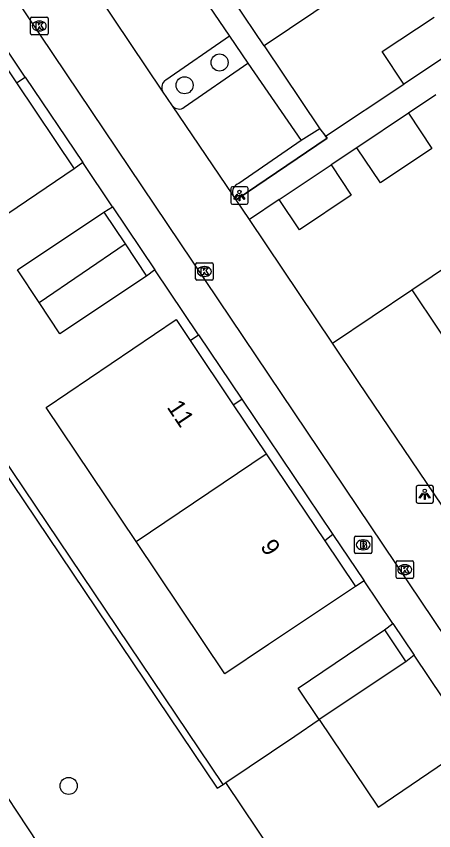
# Model space of a CAD drawing. Extents: x 158797 to 159887, y 384318 to 385255.
# Drawn here: x 158909.67 to 158933.59, y 384460.99 to 384507.63 of the extents above; entities that cross this region are included whole.
import ezdxf

# ---------------------------------------------------------------- set-up
doc = ezdxf.new("R2010")
doc.units = 0
for name, color, linetype in [('IMGEO_Boom', 7, 'Continuous'), ('IMGEO_Brandkraan', 7, 'Continuous'), ('IMGEO_Groenvoorziening', 7, 'Continuous'), ('IMGEO_Haag', 7, 'Continuous'), ('IMGEO_Hek', 7, 'Continuous'), ('IMGEO_Kolk', 7, 'Continuous'), ('IMGEO_Lichtpunt', 7, 'Continuous'), ('IMGEO_Pand', 7, 'Continuous'), ('IMGEO_Pand_nummerreeks', 7, 'Continuous'), ('IMGEO_Parkeervlak_open', 7, 'Continuous'), ('IMGEO_Rijbaan_lokaal_open', 7, 'Continuous'), ('IMGEO_Voetpad_open', 7, 'Continuous')]:
    doc.layers.add(name, color=color, linetype=linetype)

msp = doc.modelspace()

# ---------------------------------------------------------------- linework, layer by layer
at = {"layer": 'IMGEO_Boom'}
for centre in [(158921.321, 384504.981), (158919.316, 384503.676), (158912.675, 384463.555)]:
    msp.add_circle(centre, 0.489, dxfattribs=at)
at = {"layer": 'IMGEO_Brandkraan'}
for p, q in [((158929.043, 384476.936), (158929.043, 384477.788)), ((158929.118, 384477.862), (158929.97, 384477.862)), ((158930.044, 384477.788), (158930.044, 384476.936)), ((158929.531, 384477.642), (158929.556, 384477.642)), ((158929.97, 384476.862), (158929.118, 384476.862)), ((158929.554, 384477.082), (158929.529, 384477.082))]:
    msp.add_line(p, q, dxfattribs=at)
for points in [[(158929.043, 384476.936), (158929.043, 384477.788)], [(158929.118, 384477.862), (158929.97, 384477.862)], [(158930.044, 384477.788), (158930.044, 384476.936)], [(158929.391, 384477.562), (158929.391, 384477.162), (158929.604, 384477.162)], [(158929.622, 384477.562), (158929.391, 384477.562)], [(158929.57, 384477.481), (158929.516, 384477.481), (158929.516, 384477.405)], [(158929.516, 384477.405), (158929.569, 384477.405)], [(158929.578, 384477.329), (158929.516, 384477.329), (158929.516, 384477.248)], [(158929.516, 384477.248), (158929.578, 384477.248)], [(158929.97, 384476.862), (158929.118, 384476.862)]]:
    msp.add_lwpolyline(points, dxfattribs=at)
for centre, radius, start, end in [((158929.12, 384477.786), 0.0765, 91.552, 178.448), ((158929.12, 384477.786), 0.0765, 91.552, 178.448), ((158929.968, 384477.786), 0.0765, 1.552, 88.448), ((158929.968, 384477.786), 0.0765, 1.552, 88.448), ((158929.571, 384477.443), 0.0379, 267.8285, 90.9355), ((158929.579, 384477.288), 0.0404, 269.8759, 90.5077), ((158929.626, 384477.417), 0.145, 59.4692, 91.5367), ((158929.651, 384477.464), 0.0922, 285.5137, 58.1501), ((158929.656, 384477.272), 0.105, 301.3115, 78.989), ((158929.12, 384476.938), 0.0765, 181.552, 268.448), ((158929.12, 384476.938), 0.0765, 181.552, 268.448), ((158929.61, 384477.413), 0.251, 268.6676, 293.5347), ((158929.968, 384476.938), 0.0765, 271.552, 358.448), ((158929.968, 384476.938), 0.0765, 271.552, 358.448)]:
    msp.add_arc(centre, radius, start, end, dxfattribs=at)
for centre, major_axis, ratio, start_param, end_param in [((158929.53, 384477.362), (-0.387, 0.002), 0.722429, 4.712389, 7.853982), ((158929.555, 384477.362), (-0.39, 0.002), 0.717154, 1.570796, 4.712389)]:
    msp.add_ellipse(centre, major_axis=major_axis, ratio=ratio, start_param=start_param, end_param=end_param, dxfattribs=at)
at = {"layer": 'IMGEO_Groenvoorziening'}
msp.add_lwpolyline([(158921.522, 384463.645), (158921.676, 384463.747)], dxfattribs=at)
at = {"layer": 'IMGEO_Haag'}
for points in [[(158909.678, 384503.816), (158910.192, 384504.14)], [(158927.06, 384501.18), (158927.392, 384500.76)], [(158921.522, 384463.645), (158897.3, 384499.591), (158896.968, 384499.367)], [(158896.968, 384499.367), (158921.188, 384463.426), (158921.522, 384463.645)], [(158913.482, 384499.251), (158912.998, 384498.89)], [(158914.699, 384496.406), (158915.19, 384496.714)], [(158917.617, 384493.107), (158917.133, 384492.747)], [(158919.635, 384489.058), (158920.121, 384489.385)], [(158922.101, 384485.387), (158922.598, 384485.705)], [(158927.813, 384477.955), (158927.343, 384477.585)], [(158929.602, 384475.297), (158929.1, 384474.971)], [(158930.763, 384472.49), (158931.244, 384472.857)], [(158932.465, 384471.043), (158931.985, 384470.661)]]:
    msp.add_lwpolyline(points, dxfattribs=at)
at = {"layer": 'IMGEO_Hek'}
msp.add_lwpolyline([(158927.06, 384501.18), (158927.479, 384500.65), (158922.273, 384497.113)], dxfattribs=at)
at = {"layer": 'IMGEO_Kolk'}
for p, q in [((158910.569, 384507.572), (158911.421, 384507.572)), ((158910.494, 384506.646), (158910.494, 384507.498)), ((158910.982, 384507.352), (158911.007, 384507.352)), ((158911.495, 384507.498), (158911.495, 384506.646)), ((158911.005, 384506.792), (158910.98, 384506.792)), ((158911.421, 384506.572), (158910.569, 384506.572)), ((158919.947, 384492.589), (158919.947, 384493.441)), ((158920.022, 384493.515), (158920.874, 384493.515)), ((158920.435, 384493.295), (158920.46, 384493.295)), ((158920.948, 384493.441), (158920.948, 384492.589)), ((158920.458, 384492.735), (158920.433, 384492.735)), ((158920.874, 384492.515), (158920.022, 384492.515)), ((158931.426, 384475.516), (158931.426, 384476.368)), ((158931.501, 384476.442), (158932.353, 384476.442)), ((158932.427, 384476.368), (158932.427, 384475.516)), ((158931.914, 384476.222), (158931.939, 384476.222)), ((158932.353, 384475.442), (158931.501, 384475.442)), ((158931.937, 384475.662), (158931.912, 384475.662))]:
    msp.add_line(p, q, dxfattribs=at)
for points in [[(158910.569, 384507.572), (158911.421, 384507.572)], [(158910.494, 384506.646), (158910.494, 384507.498)], [(158910.815, 384507.272), (158910.938, 384507.272), (158910.938, 384507.121), (158911.068, 384507.272), (158911.232, 384507.272), (158911.086, 384507.121), (158911.239, 384506.872), (158911.087, 384506.872), (158911.002, 384507.036), (158910.938, 384506.969), (158910.938, 384506.872), (158910.815, 384506.872), (158910.815, 384507.272)], [(158911.495, 384507.498), (158911.495, 384506.646)], [(158911.421, 384506.572), (158910.569, 384506.572)], [(158919.947, 384492.589), (158919.947, 384493.441)], [(158920.022, 384493.515), (158920.874, 384493.515)], [(158920.268, 384493.215), (158920.391, 384493.215), (158920.391, 384493.064), (158920.521, 384493.215), (158920.685, 384493.215), (158920.539, 384493.064), (158920.692, 384492.815), (158920.54, 384492.815), (158920.455, 384492.979), (158920.391, 384492.912), (158920.391, 384492.815), (158920.268, 384492.815), (158920.268, 384493.215)], [(158920.948, 384493.441), (158920.948, 384492.589)], [(158920.874, 384492.515), (158920.022, 384492.515)], [(158931.426, 384475.516), (158931.426, 384476.368)], [(158931.501, 384476.442), (158932.353, 384476.442)], [(158932.427, 384476.368), (158932.427, 384475.516)], [(158931.747, 384476.142), (158931.87, 384476.142), (158931.87, 384475.991), (158932, 384476.142), (158932.164, 384476.142), (158932.018, 384475.991), (158932.171, 384475.742), (158932.019, 384475.742), (158931.934, 384475.906), (158931.87, 384475.839), (158931.87, 384475.742), (158931.747, 384475.742), (158931.747, 384476.142)], [(158932.353, 384475.442), (158931.501, 384475.442)]]:
    msp.add_lwpolyline(points, dxfattribs=at)
for centre, start, end in [((158910.571, 384507.496), 91.552, 178.448), ((158910.571, 384507.496), 91.552, 178.448), ((158911.419, 384507.496), 1.552, 88.448), ((158911.419, 384507.496), 1.552, 88.448), ((158910.571, 384506.648), 181.552, 268.448), ((158910.571, 384506.648), 181.552, 268.448), ((158911.419, 384506.648), 271.552, 358.448), ((158911.419, 384506.648), 271.552, 358.448), ((158920.024, 384493.439), 91.552, 178.448), ((158920.024, 384493.439), 91.552, 178.448), ((158920.872, 384493.439), 1.552, 88.448), ((158920.872, 384493.439), 1.552, 88.448), ((158920.024, 384492.591), 181.552, 268.448), ((158920.024, 384492.591), 181.552, 268.448), ((158920.872, 384492.591), 271.552, 358.448), ((158920.872, 384492.591), 271.552, 358.448), ((158931.503, 384476.366), 91.552, 178.448), ((158931.503, 384476.366), 91.552, 178.448), ((158932.351, 384476.366), 1.552, 88.448), ((158932.351, 384476.366), 1.552, 88.448), ((158931.503, 384475.518), 181.552, 268.448), ((158931.503, 384475.518), 181.552, 268.448), ((158932.351, 384475.518), 271.552, 358.448), ((158932.351, 384475.518), 271.552, 358.448)]:
    msp.add_arc(centre, 0.0765, start, end, dxfattribs=at)
for centre, major_axis, ratio, start_param, end_param in [((158910.981, 384507.072), (-0.387, 0.002), 0.722429, 4.712389, 7.853982), ((158911.006, 384507.072), (-0.39, 0.002), 0.717154, 1.570796, 4.712389), ((158920.434, 384493.015), (-0.387, 0.002), 0.722429, 4.712389, 7.853982), ((158920.459, 384493.015), (-0.39, 0.002), 0.717154, 1.570796, 4.712389), ((158931.913, 384475.942), (-0.387, 0.002), 0.722429, 4.712389, 7.853982), ((158931.938, 384475.942), (-0.39, 0.002), 0.717154, 1.570796, 4.712389)]:
    msp.add_ellipse(centre, major_axis=major_axis, ratio=ratio, start_param=start_param, end_param=end_param, dxfattribs=at)
at = {"layer": 'IMGEO_Lichtpunt'}
for p, q in [((158921.958, 384497.771), (158921.958, 384496.964)), ((158921.958, 384497.771), (158921.958, 384496.964)), ((158922.86, 384497.866), (158922.052, 384497.866)), ((158922.86, 384497.866), (158922.052, 384497.866)), ((158922.954, 384496.964), (158922.954, 384497.771)), ((158922.954, 384496.964), (158922.954, 384497.771)), ((158922.052, 384496.87), (158922.86, 384496.87)), ((158922.052, 384496.87), (158922.86, 384496.87)), ((158932.572, 384480.658), (158932.572, 384479.851)), ((158932.572, 384480.658), (158932.572, 384479.851)), ((158933.474, 384480.753), (158932.666, 384480.753)), ((158933.474, 384480.753), (158932.666, 384480.753)), ((158933.568, 384479.851), (158933.568, 384480.658)), ((158933.568, 384479.851), (158933.568, 384480.658)), ((158932.666, 384479.757), (158933.474, 384479.757)), ((158932.666, 384479.757), (158933.474, 384479.757))]:
    msp.add_line(p, q, dxfattribs=at)
for points in [[(158922.332, 384497.435), (158922.371, 384497.407), (158922.183, 384497.145), (158922.145, 384497.172), (158922.332, 384497.435)], [(158922.434, 384497.387), (158922.481, 384497.387), (158922.481, 384497.065), (158922.434, 384497.065), (158922.434, 384497.387)], [(158922.544, 384497.407), (158922.582, 384497.434), (158922.769, 384497.172), (158922.73, 384497.144), (158922.544, 384497.407)], [(158932.946, 384480.322), (158932.985, 384480.294), (158932.797, 384480.032), (158932.759, 384480.059), (158932.946, 384480.322)], [(158933.048, 384480.274), (158933.095, 384480.274), (158933.095, 384479.952), (158933.048, 384479.952), (158933.048, 384480.274)], [(158933.158, 384480.294), (158933.196, 384480.321), (158933.383, 384480.059), (158933.344, 384480.031), (158933.158, 384480.294)]]:
    msp.add_lwpolyline(points, dxfattribs=at)
for centre in [(158922.457, 384497.569), (158933.071, 384480.456)]:
    msp.add_circle(centre, 0.0994, dxfattribs=at)
for centre, start, end in [((158922.052, 384497.771), 90, 180), ((158922.052, 384497.771), 90, 180), ((158922.86, 384497.771), 0, 90), ((158922.86, 384497.771), 0, 90), ((158922.052, 384496.964), 180, 270), ((158922.052, 384496.964), 180, 270), ((158922.86, 384496.964), 270, 0), ((158922.86, 384496.964), 270, 360), ((158932.666, 384480.658), 90, 180), ((158932.666, 384480.658), 90, 180), ((158933.474, 384480.658), 0, 90), ((158933.474, 384480.658), 0, 90), ((158932.666, 384479.851), 180, 270), ((158932.666, 384479.851), 180, 270), ((158933.474, 384479.851), 270, 0), ((158933.474, 384479.851), 270, 360)]:
    msp.add_arc(centre, 0.0946, start, end, dxfattribs=at)
at = {"layer": 'IMGEO_Pand'}
for points in [[(158923.869, 384505.933), (158918.769, 384513.517)], [(158930.419, 384512.107), (158927.349, 384510.037), (158928.161, 384508.831), (158923.869, 384505.933)], [(158931.873, 384503.736), (158930.633, 384505.603), (158933.602, 384507.575)], [(158912.998, 384498.89), (158908.098, 384495.587), (158905.579, 384493.889), (158900.336, 384501.667), (158907.755, 384506.668), (158909.678, 384503.816)], [(158934.842, 384505.708), (158931.873, 384503.736)], [(158909.678, 384503.816), (158912.998, 384498.89)], [(158932.135, 384502.072), (158933.482, 384500.053), (158930.531, 384498.083), (158929.183, 384500.102)], [(158932.135, 384502.072), (158929.183, 384500.102)], [(158927.71, 384499.119), (158928.865, 384497.389), (158925.896, 384495.406), (158924.741, 384497.137)], [(158924.741, 384497.137), (158927.71, 384499.119)], [(158910.991, 384491.238), (158909.745, 384493.11), (158914.699, 384496.406)], [(158914.699, 384496.406), (158915.904, 384494.594)], [(158932.333, 384491.96), (158936.929, 384495.058), (158938.449, 384492.803)], [(158910.991, 384491.238), (158915.904, 384494.594)], [(158915.904, 384494.594), (158917.133, 384492.747)], [(158917.133, 384492.747), (158912.179, 384489.452), (158910.991, 384491.238)], [(158927.794, 384488.901), (158932.333, 384491.96)], [(158932.333, 384491.96), (158933.843, 384489.711), (158939.011, 384482.013)], [(158916.536, 384477.552), (158911.382, 384485.229), (158913.869, 384486.911), (158918.826, 384490.262), (158919.635, 384489.058)], [(158919.635, 384489.058), (158922.101, 384485.387)], [(158934.481, 384478.979), (158929.303, 384486.662), (158927.794, 384488.901)], [(158922.101, 384485.387), (158923.997, 384482.565)], [(158916.536, 384477.552), (158923.997, 384482.565)], [(158923.997, 384482.565), (158927.343, 384477.585)], [(158929.1, 384474.971), (158924.13, 384471.656), (158921.62, 384469.981), (158916.536, 384477.552)], [(158927.343, 384477.585), (158929.1, 384474.971)], [(158927.032, 384467.352), (158925.812, 384469.162), (158930.763, 384472.49)], [(158930.763, 384472.49), (158931.985, 384470.661)], [(158931.985, 384470.661), (158927.032, 384467.352)], [(158921.676, 384463.747), (158925.632, 384466.41), (158927.032, 384467.352)], [(158927.032, 384467.352), (158930.408, 384462.343), (158930.491, 384462.4), (158930.801, 384462.609), (158935.276, 384465.641), (158943.056, 384454.159), (158937.758, 384450.569), (158934.816, 384454.912), (158929.876, 384451.565)], [(158929.876, 384451.565), (158921.676, 384463.747)]]:
    msp.add_lwpolyline(points, dxfattribs=at)
at = {"layer": 'IMGEO_Parkeervlak_open'}
for points in [[(158921.89, 384506.498), (158918.244, 384503.977)], [(158919.293, 384502.422), (158922.938, 384504.944)], [(158925.986, 384500.523), (158922.428, 384498.048)]]:
    msp.add_lwpolyline(points, dxfattribs=at)
for centre, radius, start, end in [((158918.487, 384503.557), 0.485, 120.0049, 205.598), ((158918.996, 384502.783), 0.467, 218.1426, 309.4987), ((158922.587, 384497.541), 0.531, 107.4041, 194.2734)]:
    msp.add_arc(centre, radius, start, end, dxfattribs=at)
at = {"layer": 'IMGEO_Rijbaan_lokaal_open'}
for points in [[(158981.152, 384497.194), (158937.214, 384467.664), (158903.79, 384517.357), (158947.914, 384546.992)], [(158918.049, 384503.347), (158914.389, 384508.81)], [(158918.628, 384502.494), (158918.049, 384503.347)], [(158922.072, 384497.41), (158918.628, 384502.494)], [(158922.273, 384497.113), (158922.072, 384497.41)], [(158923.029, 384495.988), (158922.273, 384497.113)], [(158927.794, 384488.901), (158923.029, 384495.988)]]:
    msp.add_lwpolyline(points, dxfattribs=at)
at = {"layer": 'IMGEO_Voetpad_open'}
for points in [[(158918.697, 384511.189), (158921.89, 384506.498)], [(158910.192, 384504.14), (158907.997, 384507.402)], [(158921.89, 384506.498), (158922.938, 384504.944)], [(158923.869, 384505.933), (158927.06, 384501.18)], [(158922.938, 384504.944), (158925.986, 384500.523)], [(158910.192, 384504.14), (158913.482, 384499.251)], [(158927.392, 384500.76), (158931.873, 384503.736)], [(158933.708, 384503.138), (158932.135, 384502.072)], [(158927.06, 384501.18), (158925.986, 384500.523)], [(158922.273, 384497.113), (158927.479, 384500.65), (158927.392, 384500.76)], [(158929.183, 384500.102), (158927.71, 384499.119)], [(158915.19, 384496.714), (158913.482, 384499.251)], [(158924.741, 384497.137), (158923.029, 384495.988)], [(158915.19, 384496.714), (158917.617, 384493.107)], [(158920.121, 384489.385), (158917.617, 384493.107)], [(158920.121, 384489.385), (158922.598, 384485.705)], [(158922.598, 384485.705), (158927.813, 384477.955)], [(158927.813, 384477.955), (158929.602, 384475.297)], [(158931.244, 384472.857), (158929.602, 384475.297)], [(158931.244, 384472.857), (158932.465, 384471.043)], [(158939.623, 384466.751), (158936.685, 384464.772), (158932.465, 384471.043)], [(158907.413, 384465.525), (158919.526, 384447.205)]]:
    msp.add_lwpolyline(points, dxfattribs=at)

# ---------------------------------------------------------------- texts
at = {"layer": 'IMGEO_Pand_nummerreeks'}
for s, rotation, p in [('11', 303.7814, (158918.27, 384485.24)), ('9', 303.4777, (158923.619, 384477.262))]:
    msp.add_text(s, height=1, rotation=rotation, dxfattribs=at).set_placement(p)

doc.saveas('drawing.dxf')
